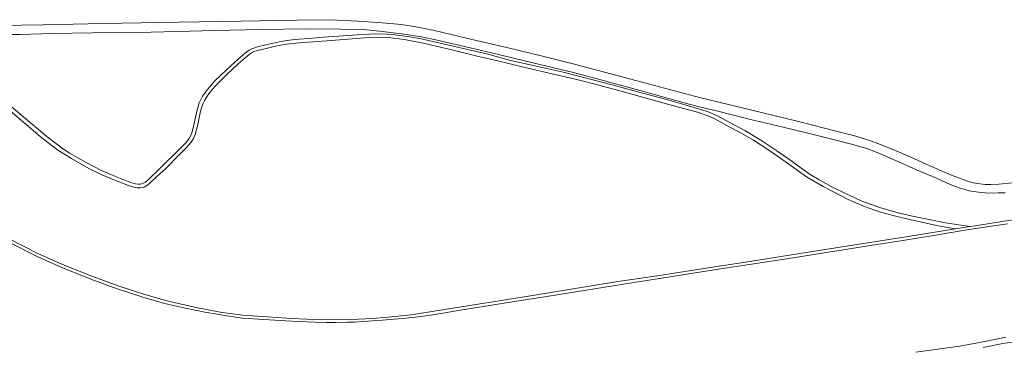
# Model space of a CAD drawing. Extents: x 152825 to 164088, y 457113 to 463005.
# Tile 313 of 364: x 157082 to 157481, y 462058 to 462191. Entities that reach past the tile are written whole.
import ezdxf

# ---------------------------------------------------------------- set-up
doc = ezdxf.new("R2010")
doc.units = 0
doc.header["$LTSCALE"] = 0.5
for name, color, linetype, lineweight in [('B-PV-VH-GESLOTENVERHARDING_ASFALT-GV', 251, 'CONTINUOUS', 18), ('B-PV-VH-GESLOTENVERHARDING_BETON-GV', 251, 'CONTINUOUS', 18), ('B-PV-VH-ONVERHARD_ZAND-GV', 251, 'CONTINUOUS', 18)]:
    doc.layers.add(name, color=color, linetype=linetype, lineweight=lineweight)

msp = doc.modelspace()

# ---------------------------------------------------------------- linework, layer by layer
at = {"layer": 'B-PV-VH-GESLOTENVERHARDING_ASFALT-GV', "flags": 128}
for points in [[(157483.994, 462124.428), (157478.546, 462123.925), (157475.269, 462123.726), (157472.947, 462123.805), (157470.758, 462124.017), (157468.116, 462124.461), (157465.399, 462125.242), (157458.963, 462127.732), (157449.085, 462132.013), (157442.887, 462134.845), (157436.901, 462137.356), (157429.917, 462140.208), (157426.265, 462141.594), (157419.694, 462143.541), (157413.191, 462145.166), (157397.402, 462149.23), (157377.856, 462154.039), (157357.313, 462159.03), (157336.954, 462164.408), (157323.432, 462168.041), (157305.503, 462172.722), (157293.116, 462175.88), (157279.195, 462179.229), (157266.847, 462182.144), (157249.959, 462186.197), (157243.17, 462187.509), (157236.562, 462188.509), (157228.747, 462189.272), (157218.949, 462189.981), (157207.537, 462190.51), (157194.183, 462190.378), (157171.477, 462189.957), (157146.216, 462189.51), (157123.217, 462189.038), (157109.648, 462188.775), (157091.382, 462188.433), (157073.637, 462188.117)], [(157070.211, 462184.478), (157082.057, 462184.548), (157094.999, 462184.879), (157111.441, 462185.244), (157135.136, 462185.5), (157160.948, 462186.197), (157179.239, 462186.56), (157198.555, 462186.839), (157211.823, 462186.7), (157221.273, 462186.476), (157228.796, 462185.694), (157237.521, 462184.664), (157244.596, 462183.55), (157251.064, 462182.242), (157262.018, 462179.648), (157275.787, 462176.413), (157286.375, 462173.79), (157306.219, 462169.078), (157319.268, 462165.597), (157333.651, 462161.639), (157350.99, 462156.871), (157357.318, 462155.17), (157365.256, 462153.305), (157369.462, 462152.303), (157377.329, 462150.238), (157391.182, 462146.978), (157401.134, 462144.525), (157411.417, 462141.959), (157419.327, 462139.927), (157425.408, 462138.172), (157429.224, 462136.752), (157436.139, 462133.707), (157445.141, 462129.695), (157453.306, 462126.323), (157458.829, 462123.818), (157462.84, 462122.231), (157466.46, 462121.201), (157470.34, 462120.671), (157474.273, 462120.308), (157478.201, 462120.364), (157481.07, 462120.392)], [(157075.463, 462155.696), (157083.468, 462148.966), (157090.385, 462143.106), (157097.333, 462137.731), (157102.883, 462134.246), (157109.924, 462130.22), (157115.195, 462127.655), (157120.766, 462125.344), (157125.953, 462123.324), (157128.08, 462122.645), (157129.424, 462122.441), (157130.851, 462122.451), (157132.084, 462122.577), (157132.637, 462122.839), (157133.317, 462123.247), (157134.658, 462124.348), (157137.488, 462126.942), (157140.944, 462130.163), (157146.797, 462136.097), (157149.294, 462138.599), (157150.57, 462140.012), (157151.637, 462141.356), (157152.235, 462142.372), (157152.582, 462143.12), (157153.067, 462144.339), (157153.441, 462145.614), (157153.858, 462147.322), (157155.025, 462152.843), (157155.566, 462154.816), (157156.079, 462156.396), (157156.704, 462157.715), (157157.855, 462159.53), (157158.911, 462161.086), (157160.907, 462163.469), (157162.113, 462164.689), (157163.475, 462166.038), (157165.97, 462168.463), (157170.451, 462172.583), (157173.184, 462175.026), (157174.827, 462176.479), (157176.067, 462177.218), (157177.197, 462177.708), (157178.234, 462178.005), (157181.144, 462178.761), (157185.568, 462179.808), (157189.847, 462180.652), (157195.148, 462181.152), (157206.246, 462181.996), (157221.652, 462183.102), (157231.12, 462183.247), (157237.785, 462182.491), (157246.03, 462180.918), (157257.535, 462178.182), (157267.206, 462175.761), (157276.643, 462173.549), (157284.827, 462171.597), (157298.078, 462168.423), (157308.158, 462166.09), (157315.027, 462164.461), (157324.929, 462161.637), (157333.236, 462159.45), (157342.404, 462156.774), (157348.756, 462155.141), (157356.41, 462153.047), (157360.434, 462151.675), (157363.17, 462150.424), (157368.327, 462147.687), (157374.708, 462144.218), (157379.103, 462141.658), (157384.907, 462137.981), (157388.895, 462135.247), (157393.406, 462131.931), (157400.631, 462126.864), (157407.391, 462122.899), (157417.432, 462117.692), (157423.701, 462115.009), (157430.628, 462112.594), (157436.245, 462111.023), (157441.785, 462109.704), (157453.31, 462107.202), (157460.917, 462105.807), (157466.871, 462106.703), (157463.279, 462107.271), (157456.882, 462108.264), (157450.256, 462109.526), (157443.608, 462110.976), (157438.332, 462112.155), (157431.143, 462114.145), (157426.032, 462115.903), (157422.763, 462117.185), (157415.533, 462120.583), (157411.147, 462122.692), (157405.702, 462125.653), (157402.139, 462127.87), (157399.201, 462129.855), (157393.817, 462133.77), (157388.537, 462137.456), (157382.061, 462141.683), (157375.645, 462145.585), (157368.994, 462149.135), (157364.827, 462151.44), (157360.748, 462153.157), (157357.852, 462154.072), (157351.407, 462155.996), (157342.949, 462158.42), (157334.204, 462160.694), (157321.905, 462164.095), (157312.385, 462166.61), (157302.098, 462169.24), (157291.043, 462171.692), (157280.872, 462173.97), (157271.471, 462176.54), (157261.006, 462178.965), (157252.195, 462181.035), (157244.506, 462182.691), (157239.809, 462183.517), (157233.841, 462184.374), (157229.291, 462184.728), (157223.642, 462184.698), (157218.59, 462184.373), (157211.049, 462183.833), (157204.97, 462183.482), (157199.058, 462182.927), (157193.255, 462182.465), (157190.239, 462182.113), (157187.654, 462181.707), (157181.557, 462180.34), (157178.267, 462179.563), (157175.956, 462178.767), (157174.884, 462178.231), (157173.85, 462177.493), (157172.373, 462176.293), (157169.169, 462173.435), (157165.344, 462169.873), (157161.121, 462165.834), (157157.954, 462162.295), (157155.976, 462159.502), (157154.605, 462156.866), (157153.733, 462153.934), (157152.682, 462149.177), (157151.759, 462145.152), (157151.248, 462143.62), (157150.588, 462142.434), (157149.169, 462140.668), (157146.759, 462138.242), (157138.859, 462130.343), (157134.026, 462125.839), (157132.872, 462124.752), (157131.867, 462124.241), (157130.845, 462123.961), (157129.922, 462123.895), (157128.85, 462124.011), (157127.268, 462124.439), (157125.487, 462125.08), (157120.728, 462126.965), (157114.784, 462129.548), (157108.768, 462132.638), (157102.108, 462136.51), (157099.05, 462138.491), (157092.892, 462143.17), (157087.884, 462147.368), (157075.913, 462157.492)]]:
    msp.add_lwpolyline(points, dxfattribs=at)
at = {"layer": 'B-PV-VH-GESLOTENVERHARDING_BETON-GV', "flags": 128}
for points in [[(157077.207, 462100.58), (157088.912, 462094.641), (157098.908, 462090.199), (157110.735, 462085.421), (157121.425, 462081.557), (157131.816, 462078.093), (157140.598, 462075.526), (157149.099, 462073.634), (157156.831, 462072.116), (157161.912, 462071.179), (157165.831, 462070.513), (157169.509, 462070.009), (157172.288, 462069.671), (157180.796, 462069.026), (157191.969, 462068.433), (157201.603, 462067.997), (157206.09, 462067.891), (157209.924, 462067.866), (157214.66, 462067.95), (157217.544, 462068.067), (157220.694, 462068.227), (157224.851, 462068.5), (157228.753, 462068.777), (157238.414, 462069.602), (157243.269, 462070.201), (157249.269, 462071.013), (157262.072, 462073.086), (157281.569, 462076.189), (157295.432, 462078.443), (157318.894, 462082.197), (157330.636, 462084.074), (157346.139, 462086.449), (157362.401, 462089.001), (157376.613, 462091.169), (157395.27, 462094.064), (157410.388, 462096.49), (157429.128, 462099.458), (157439.617, 462101.134), (157452.835, 462103.24), (157466.33, 462105.479), (157481.955, 462107.854)], [(157486.302, 462109.734), (157480.706, 462108.846), (157468.858, 462107.002), (157466.871, 462106.703), (157460.917, 462105.807), (157441.732, 462102.722), (157421.937, 462099.603), (157403.057, 462096.569), (157375.886, 462092.317), (157358.161, 462089.617), (157340.056, 462086.779), (157324.242, 462084.436), (157288.82, 462078.662), (157252.297, 462072.795), (157240.347, 462070.904), (157231.193, 462070.089), (157224.791, 462069.514), (157216.289, 462069.046), (157204.239, 462068.992), (157192.19, 462069.487), (157172.195, 462070.813), (157163.089, 462072.054), (157152.694, 462074.11), (157140.954, 462076.723), (157132.172, 462079.29), (157121.781, 462082.753), (157111.092, 462086.618), (157099.266, 462091.397), (157089.27, 462095.839), (157077.899, 462101.62)]]:
    msp.add_lwpolyline(points, dxfattribs=at)
at = {"layer": 'B-PV-VH-ONVERHARD_ZAND-GV', "flags": 128}
for points in [[(157481.306, 462061.945), (157473.532, 462060.244), (157462.742, 462058.31), (157444.84, 462055.851)], [(157472.14, 462057.711), (157480.113, 462059.351), (157484.849, 462059.98)]]:
    msp.add_lwpolyline(points, dxfattribs=at)

doc.saveas('drawing.dxf')
